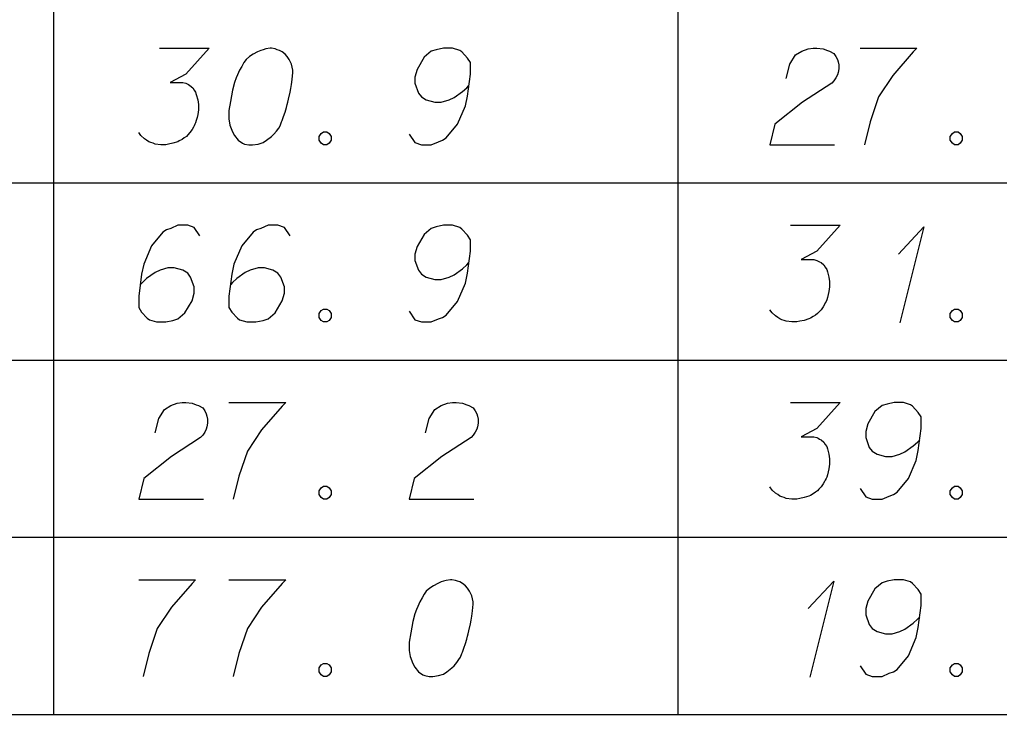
# Model space of a CAD drawing. Extents: x 2074207 to 2076812, y 516372 to 523312.
# Drawn here: x 2076524.39 to 2076573.08, y 517813.32 to 517847.82 of the extents above; entities that cross this region are included whole.
import ezdxf

# ---------------------------------------------------------------- set-up
doc = ezdxf.new("R2010")
doc.units = 0
for name, color, linetype in [('Prop DirtTable_ Soil Test Results - Outline (Major)', 7, 'Continuous'), ('Prop DirtTable_ Soil Test Results - Outline (Minor)', 7, 'Continuous'), ('Prop DirtTable_ Soil Test Results - Tx (Sample Data)', 7, 'Continuous')]:
    doc.layers.add(name, color=color, linetype=linetype)

msp = doc.modelspace()

# ---------------------------------------------------------------- linework, layer by layer
at = {"layer": 'Prop DirtTable_ Soil Test Results - Outline (Major)'}
msp.add_line((2076260.609, 517813.318), (2076811.903, 517813.318), dxfattribs=at)
at = {"layer": 'Prop DirtTable_ Soil Test Results - Outline (Minor)'}
for p, q in [((2076526.074, 517848.518), (2076526.074, 517839.718)), ((2076557.094, 517848.518), (2076557.094, 517839.718)), ((2076260.609, 517839.718), (2076811.903, 517839.718)), ((2076260.609, 517839.718), (2076811.903, 517839.718)), ((2076526.074, 517839.718), (2076526.074, 517830.918)), ((2076557.094, 517839.718), (2076557.094, 517830.918)), ((2076260.609, 517830.918), (2076811.903, 517830.918)), ((2076260.609, 517830.918), (2076811.903, 517830.918)), ((2076526.074, 517830.918), (2076526.074, 517822.118)), ((2076557.094, 517830.918), (2076557.094, 517822.118)), ((2076260.609, 517822.118), (2076811.903, 517822.118)), ((2076260.609, 517822.118), (2076811.903, 517822.118)), ((2076526.074, 517822.118), (2076526.074, 517813.318)), ((2076557.094, 517822.118), (2076557.094, 517813.318)), ((2076260.609, 517813.318), (2076811.903, 517813.318))]:
    msp.add_line(p, q, dxfattribs=at)
at = {"layer": 'Prop DirtTable_ Soil Test Results - Tx (Sample Data)'}
for points in [[(2076531.339, 517846.407), (2076533.808, 517846.407), (2076532.644, 517845.122), (2076531.868, 517844.706), (2076532.503, 517844.706), (2076532.644, 517844.668), (2076532.714, 517844.63), (2076532.785, 517844.593), (2076532.855, 517844.555), (2076532.997, 517844.441), (2076533.067, 517844.328), (2076533.138, 517844.215), (2076533.173, 517844.101), (2076533.243, 517843.837), (2076533.279, 517843.61), (2076533.279, 517843.497), (2076533.279, 517843.345), (2076533.243, 517843.119), (2076533.208, 517842.967), (2076533.173, 517842.816), (2076533.138, 517842.703), (2076533.102, 517842.627), (2076533.067, 517842.552), (2076533.032, 517842.476), (2076532.961, 517842.363), (2076532.855, 517842.212), (2076532.75, 517842.098), (2076532.679, 517842.023), (2076532.573, 517841.947), (2076532.467, 517841.871), (2076532.326, 517841.796), (2076532.256, 517841.758), (2076532.009, 517841.682), (2076531.797, 517841.645), (2076531.656, 517841.607), (2076531.409, 517841.607), (2076531.127, 517841.645), (2076531.021, 517841.682), (2076530.915, 517841.72), (2076530.809, 517841.758), (2076530.704, 517841.834), (2076530.598, 517841.909), (2076530.421, 517842.06), (2076530.316, 517842.212)], [(2076536.912, 517846.407), (2076536.842, 517846.407), (2076536.63, 517846.369), (2076536.489, 517846.331), (2076536.383, 517846.293), (2076536.207, 517846.218), (2076535.995, 517846.104), (2076535.819, 517845.991), (2076535.642, 517845.84), (2076535.536, 517845.689), (2076535.431, 517845.5), (2076535.325, 517845.311), (2076535.219, 517845.084), (2076535.148, 517844.933), (2076535.078, 517844.706), (2076534.972, 517844.328), (2076534.866, 517843.761), (2076534.796, 517843.308), (2076534.796, 517842.892), (2076534.831, 517842.589), (2076534.972, 517842.249), (2076535.078, 517842.06), (2076535.254, 517841.834), (2076535.466, 517841.682), (2076535.572, 517841.645), (2076535.783, 517841.607), (2076535.96, 517841.607), (2076536.242, 517841.645), (2076536.489, 517841.72), (2076536.665, 517841.834), (2076536.912, 517842.023), (2076537.018, 517842.136), (2076537.159, 517842.287), (2076537.265, 517842.438), (2076537.335, 517842.552), (2076537.406, 517842.741), (2076537.441, 517842.816), (2076537.512, 517843.005), (2076537.582, 517843.232), (2076537.653, 517843.459), (2076537.688, 517843.61), (2076537.723, 517843.723), (2076537.759, 517843.875), (2076537.829, 517844.215), (2076537.865, 517844.404), (2076537.9, 517844.593), (2076537.935, 517844.857), (2076537.97, 517845.197), (2076537.97, 517845.311), (2076537.935, 517845.462), (2076537.9, 517845.613), (2076537.794, 517845.84), (2076537.688, 517845.991), (2076537.582, 517846.104), (2076537.441, 517846.218), (2076537.3, 517846.293), (2076537.194, 517846.331), (2076537.089, 517846.369), (2076536.912, 517846.407)], [(2076543.756, 517842.136), (2076544.038, 517841.72), (2076544.355, 517841.607), (2076544.849, 517841.607), (2076545.202, 517841.758), (2076545.414, 517841.834), (2076545.59, 517841.947), (2076546.154, 517842.627), (2076546.542, 517843.534), (2076546.648, 517844.026), (2076546.789, 517845.122), (2076546.789, 517845.689), (2076546.648, 517845.915), (2076546.366, 517846.218), (2076546.26, 517846.293), (2076545.907, 517846.407), (2076545.449, 517846.407), (2076545.096, 517846.331), (2076544.849, 517846.256), (2076544.496, 517845.953), (2076544.144, 517845.349), (2076544.038, 517844.971), (2076544.038, 517844.668), (2076544.214, 517844.177), (2076544.355, 517843.988), (2076544.602, 517843.837), (2076545.026, 517843.723), (2076545.343, 517843.723), (2076545.731, 517843.837), (2076545.978, 517843.95), (2076546.401, 517844.252), (2076546.613, 517844.441), (2076546.719, 517844.555)], [(2076562.487, 517844.895), (2076562.663, 517845.613), (2076562.946, 517846.067), (2076563.263, 517846.256), (2076563.58, 517846.369), (2076563.827, 517846.407), (2076564.004, 517846.407), (2076564.321, 517846.369), (2076564.533, 517846.293), (2076564.639, 517846.256), (2076564.85, 517846.142), (2076564.956, 517845.991), (2076565.027, 517845.84), (2076565.062, 517845.726), (2076565.097, 517845.575), (2076565.097, 517845.386), (2076565.062, 517845.197), (2076565.027, 517845.084), (2076564.956, 517844.933), (2076564.85, 517844.782), (2076564.745, 517844.668), (2076563.298, 517843.723), (2076561.923, 517842.627), (2076561.676, 517841.607), (2076564.886, 517841.607)], [(2076566.156, 517846.407), (2076568.978, 517846.407), (2076568.801, 517846.218), (2076567.778, 517845.046), (2076567.073, 517843.988), (2076566.649, 517842.741), (2076566.367, 517841.607)], [(2076539.487, 517842.249), (2076539.664, 517842.249), (2076539.769, 517842.174), (2076539.875, 517842.023), (2076539.875, 517841.834), (2076539.769, 517841.682), (2076539.664, 517841.607), (2076539.487, 517841.607), (2076539.381, 517841.682), (2076539.276, 517841.834), (2076539.276, 517842.023), (2076539.381, 517842.174), (2076539.487, 517842.249)], [(2076570.847, 517842.249), (2076571.024, 517842.249), (2076571.129, 517842.174), (2076571.235, 517842.023), (2076571.235, 517841.834), (2076571.129, 517841.682), (2076571.024, 517841.607), (2076570.847, 517841.607), (2076570.741, 517841.682), (2076570.636, 517841.834), (2076570.636, 517842.023), (2076570.741, 517842.174), (2076570.847, 517842.249)], [(2076533.349, 517837.078), (2076533.067, 517837.493), (2076532.75, 517837.607), (2076532.256, 517837.607), (2076531.903, 517837.456), (2076531.691, 517837.38), (2076531.515, 517837.267), (2076530.951, 517836.586), (2076530.563, 517835.679), (2076530.457, 517835.188), (2076530.316, 517834.092), (2076530.316, 517833.525), (2076530.457, 517833.298), (2076530.739, 517832.996), (2076530.845, 517832.92), (2076531.198, 517832.807), (2076531.656, 517832.807), (2076532.009, 517832.882), (2076532.256, 517832.958), (2076532.609, 517833.26), (2076532.961, 517833.865), (2076533.067, 517834.243), (2076533.067, 517834.545), (2076532.891, 517835.037), (2076532.75, 517835.226), (2076532.503, 517835.377), (2076532.079, 517835.49), (2076531.762, 517835.49), (2076531.374, 517835.377), (2076531.127, 517835.263), (2076530.704, 517834.961), (2076530.492, 517834.772), (2076530.386, 517834.659)], [(2076537.829, 517837.078), (2076537.547, 517837.493), (2076537.23, 517837.607), (2076536.736, 517837.607), (2076536.383, 517837.456), (2076536.171, 517837.38), (2076535.995, 517837.267), (2076535.431, 517836.586), (2076535.043, 517835.679), (2076534.937, 517835.188), (2076534.796, 517834.092), (2076534.796, 517833.525), (2076534.937, 517833.298), (2076535.219, 517832.996), (2076535.325, 517832.92), (2076535.678, 517832.807), (2076536.136, 517832.807), (2076536.489, 517832.882), (2076536.736, 517832.958), (2076537.089, 517833.26), (2076537.441, 517833.865), (2076537.547, 517834.243), (2076537.547, 517834.545), (2076537.371, 517835.037), (2076537.23, 517835.226), (2076536.983, 517835.377), (2076536.559, 517835.49), (2076536.242, 517835.49), (2076535.854, 517835.377), (2076535.607, 517835.263), (2076535.184, 517834.961), (2076534.972, 517834.772), (2076534.866, 517834.659)], [(2076543.756, 517833.336), (2076544.038, 517832.92), (2076544.355, 517832.807), (2076544.849, 517832.807), (2076545.202, 517832.958), (2076545.414, 517833.034), (2076545.59, 517833.147), (2076546.154, 517833.827), (2076546.542, 517834.734), (2076546.648, 517835.226), (2076546.789, 517836.322), (2076546.789, 517836.889), (2076546.648, 517837.115), (2076546.366, 517837.418), (2076546.26, 517837.493), (2076545.907, 517837.607), (2076545.449, 517837.607), (2076545.096, 517837.531), (2076544.849, 517837.456), (2076544.496, 517837.153), (2076544.144, 517836.549), (2076544.038, 517836.171), (2076544.038, 517835.868), (2076544.214, 517835.377), (2076544.355, 517835.188), (2076544.602, 517835.037), (2076545.026, 517834.923), (2076545.343, 517834.923), (2076545.731, 517835.037), (2076545.978, 517835.15), (2076546.401, 517835.452), (2076546.613, 517835.641), (2076546.719, 517835.755)], [(2076562.699, 517837.607), (2076565.168, 517837.607), (2076564.004, 517836.322), (2076563.228, 517835.906), (2076563.863, 517835.906), (2076564.004, 517835.868), (2076564.074, 517835.83), (2076564.145, 517835.793), (2076564.215, 517835.755), (2076564.357, 517835.641), (2076564.427, 517835.528), (2076564.498, 517835.415), (2076564.533, 517835.301), (2076564.603, 517835.037), (2076564.639, 517834.81), (2076564.639, 517834.697), (2076564.639, 517834.545), (2076564.603, 517834.319), (2076564.568, 517834.167), (2076564.533, 517834.016), (2076564.498, 517833.903), (2076564.462, 517833.827), (2076564.427, 517833.752), (2076564.392, 517833.676), (2076564.321, 517833.563), (2076564.215, 517833.412), (2076564.11, 517833.298), (2076564.039, 517833.223), (2076563.933, 517833.147), (2076563.827, 517833.071), (2076563.686, 517832.996), (2076563.616, 517832.958), (2076563.369, 517832.882), (2076563.157, 517832.845), (2076563.016, 517832.807), (2076562.769, 517832.807), (2076562.487, 517832.845), (2076562.381, 517832.882), (2076562.275, 517832.92), (2076562.169, 517832.958), (2076562.064, 517833.034), (2076561.958, 517833.109), (2076561.781, 517833.26), (2076561.676, 517833.412)], [(2076568.06, 517836.171), (2076569.33, 517837.531), (2076568.131, 517832.769)], [(2076539.487, 517833.449), (2076539.664, 517833.449), (2076539.769, 517833.374), (2076539.875, 517833.223), (2076539.875, 517833.034), (2076539.769, 517832.882), (2076539.664, 517832.807), (2076539.487, 517832.807), (2076539.381, 517832.882), (2076539.276, 517833.034), (2076539.276, 517833.223), (2076539.381, 517833.374), (2076539.487, 517833.449)], [(2076570.847, 517833.449), (2076571.024, 517833.449), (2076571.129, 517833.374), (2076571.235, 517833.223), (2076571.235, 517833.034), (2076571.129, 517832.882), (2076571.024, 517832.807), (2076570.847, 517832.807), (2076570.741, 517832.882), (2076570.636, 517833.034), (2076570.636, 517833.223), (2076570.741, 517833.374), (2076570.847, 517833.449)], [(2076531.127, 517827.295), (2076531.303, 517828.013), (2076531.586, 517828.467), (2076531.903, 517828.656), (2076532.22, 517828.769), (2076532.467, 517828.807), (2076532.644, 517828.807), (2076532.961, 517828.769), (2076533.173, 517828.693), (2076533.279, 517828.656), (2076533.49, 517828.542), (2076533.596, 517828.391), (2076533.667, 517828.24), (2076533.702, 517828.126), (2076533.737, 517827.975), (2076533.737, 517827.786), (2076533.702, 517827.597), (2076533.667, 517827.484), (2076533.596, 517827.333), (2076533.49, 517827.182), (2076533.385, 517827.068), (2076531.938, 517826.123), (2076530.563, 517825.027), (2076530.316, 517824.007), (2076533.526, 517824.007)], [(2076534.796, 517828.807), (2076537.618, 517828.807), (2076537.441, 517828.618), (2076536.418, 517827.446), (2076535.713, 517826.388), (2076535.289, 517825.141), (2076535.007, 517824.007)], [(2076544.567, 517827.295), (2076544.743, 517828.013), (2076545.026, 517828.467), (2076545.343, 517828.656), (2076545.66, 517828.769), (2076545.907, 517828.807), (2076546.084, 517828.807), (2076546.401, 517828.769), (2076546.613, 517828.693), (2076546.719, 517828.656), (2076546.93, 517828.542), (2076547.036, 517828.391), (2076547.107, 517828.24), (2076547.142, 517828.126), (2076547.177, 517827.975), (2076547.177, 517827.786), (2076547.142, 517827.597), (2076547.107, 517827.484), (2076547.036, 517827.333), (2076546.93, 517827.182), (2076546.825, 517827.068), (2076545.378, 517826.123), (2076544.003, 517825.027), (2076543.756, 517824.007), (2076546.966, 517824.007)], [(2076562.699, 517828.807), (2076565.168, 517828.807), (2076564.004, 517827.522), (2076563.228, 517827.106), (2076563.863, 517827.106), (2076564.004, 517827.068), (2076564.074, 517827.03), (2076564.145, 517826.993), (2076564.215, 517826.955), (2076564.357, 517826.841), (2076564.427, 517826.728), (2076564.498, 517826.615), (2076564.533, 517826.501), (2076564.603, 517826.237), (2076564.639, 517826.01), (2076564.639, 517825.897), (2076564.639, 517825.745), (2076564.603, 517825.519), (2076564.568, 517825.367), (2076564.533, 517825.216), (2076564.498, 517825.103), (2076564.462, 517825.027), (2076564.427, 517824.952), (2076564.392, 517824.876), (2076564.321, 517824.763), (2076564.215, 517824.612), (2076564.11, 517824.498), (2076564.039, 517824.423), (2076563.933, 517824.347), (2076563.827, 517824.271), (2076563.686, 517824.196), (2076563.616, 517824.158), (2076563.369, 517824.082), (2076563.157, 517824.045), (2076563.016, 517824.007), (2076562.769, 517824.007), (2076562.487, 517824.045), (2076562.381, 517824.082), (2076562.275, 517824.12), (2076562.169, 517824.158), (2076562.064, 517824.234), (2076561.958, 517824.309), (2076561.781, 517824.46), (2076561.676, 517824.612)], [(2076566.156, 517824.536), (2076566.438, 517824.12), (2076566.755, 517824.007), (2076567.249, 517824.007), (2076567.602, 517824.158), (2076567.814, 517824.234), (2076567.99, 517824.347), (2076568.554, 517825.027), (2076568.942, 517825.934), (2076569.048, 517826.426), (2076569.189, 517827.522), (2076569.189, 517828.089), (2076569.048, 517828.315), (2076568.766, 517828.618), (2076568.66, 517828.693), (2076568.307, 517828.807), (2076567.849, 517828.807), (2076567.496, 517828.731), (2076567.249, 517828.656), (2076566.896, 517828.353), (2076566.544, 517827.749), (2076566.438, 517827.371), (2076566.438, 517827.068), (2076566.614, 517826.577), (2076566.755, 517826.388), (2076567.002, 517826.237), (2076567.426, 517826.123), (2076567.743, 517826.123), (2076568.131, 517826.237), (2076568.378, 517826.35), (2076568.801, 517826.652), (2076569.013, 517826.841), (2076569.119, 517826.955)], [(2076539.487, 517824.649), (2076539.664, 517824.649), (2076539.769, 517824.574), (2076539.875, 517824.423), (2076539.875, 517824.234), (2076539.769, 517824.082), (2076539.664, 517824.007), (2076539.487, 517824.007), (2076539.381, 517824.082), (2076539.276, 517824.234), (2076539.276, 517824.423), (2076539.381, 517824.574), (2076539.487, 517824.649)], [(2076570.847, 517824.649), (2076571.024, 517824.649), (2076571.129, 517824.574), (2076571.235, 517824.423), (2076571.235, 517824.234), (2076571.129, 517824.082), (2076571.024, 517824.007), (2076570.847, 517824.007), (2076570.741, 517824.082), (2076570.636, 517824.234), (2076570.636, 517824.423), (2076570.741, 517824.574), (2076570.847, 517824.649)], [(2076530.316, 517820.007), (2076533.138, 517820.007), (2076532.961, 517819.818), (2076531.938, 517818.646), (2076531.233, 517817.588), (2076530.809, 517816.341), (2076530.527, 517815.207)], [(2076534.796, 517820.007), (2076537.618, 517820.007), (2076537.441, 517819.818), (2076536.418, 517818.646), (2076535.713, 517817.588), (2076535.289, 517816.341), (2076535.007, 517815.207)], [(2076545.872, 517820.007), (2076545.802, 517820.007), (2076545.59, 517819.969), (2076545.449, 517819.931), (2076545.343, 517819.893), (2076545.167, 517819.818), (2076544.955, 517819.704), (2076544.779, 517819.591), (2076544.602, 517819.44), (2076544.496, 517819.289), (2076544.391, 517819.1), (2076544.285, 517818.911), (2076544.179, 517818.684), (2076544.108, 517818.533), (2076544.038, 517818.306), (2076543.932, 517817.928), (2076543.826, 517817.361), (2076543.756, 517816.908), (2076543.756, 517816.492), (2076543.791, 517816.189), (2076543.932, 517815.849), (2076544.038, 517815.66), (2076544.214, 517815.434), (2076544.426, 517815.282), (2076544.532, 517815.245), (2076544.743, 517815.207), (2076544.92, 517815.207), (2076545.202, 517815.245), (2076545.449, 517815.32), (2076545.625, 517815.434), (2076545.872, 517815.623), (2076545.978, 517815.736), (2076546.119, 517815.887), (2076546.225, 517816.038), (2076546.295, 517816.152), (2076546.366, 517816.341), (2076546.401, 517816.416), (2076546.472, 517816.605), (2076546.542, 517816.832), (2076546.613, 517817.059), (2076546.648, 517817.21), (2076546.683, 517817.323), (2076546.719, 517817.475), (2076546.789, 517817.815), (2076546.825, 517818.004), (2076546.86, 517818.193), (2076546.895, 517818.457), (2076546.93, 517818.797), (2076546.93, 517818.911), (2076546.895, 517819.062), (2076546.86, 517819.213), (2076546.754, 517819.44), (2076546.648, 517819.591), (2076546.542, 517819.704), (2076546.401, 517819.818), (2076546.26, 517819.893), (2076546.154, 517819.931), (2076546.049, 517819.969), (2076545.872, 517820.007)], [(2076563.58, 517818.571), (2076564.85, 517819.931), (2076563.651, 517815.169)], [(2076566.156, 517815.736), (2076566.438, 517815.32), (2076566.755, 517815.207), (2076567.249, 517815.207), (2076567.602, 517815.358), (2076567.814, 517815.434), (2076567.99, 517815.547), (2076568.554, 517816.227), (2076568.942, 517817.134), (2076569.048, 517817.626), (2076569.189, 517818.722), (2076569.189, 517819.289), (2076569.048, 517819.515), (2076568.766, 517819.818), (2076568.66, 517819.893), (2076568.307, 517820.007), (2076567.849, 517820.007), (2076567.496, 517819.931), (2076567.249, 517819.856), (2076566.896, 517819.553), (2076566.544, 517818.949), (2076566.438, 517818.571), (2076566.438, 517818.268), (2076566.614, 517817.777), (2076566.755, 517817.588), (2076567.002, 517817.437), (2076567.426, 517817.323), (2076567.743, 517817.323), (2076568.131, 517817.437), (2076568.378, 517817.55), (2076568.801, 517817.852), (2076569.013, 517818.041), (2076569.119, 517818.155)], [(2076539.487, 517815.849), (2076539.664, 517815.849), (2076539.769, 517815.774), (2076539.875, 517815.623), (2076539.875, 517815.434), (2076539.769, 517815.282), (2076539.664, 517815.207), (2076539.487, 517815.207), (2076539.381, 517815.282), (2076539.276, 517815.434), (2076539.276, 517815.623), (2076539.381, 517815.774), (2076539.487, 517815.849)], [(2076570.847, 517815.849), (2076571.024, 517815.849), (2076571.129, 517815.774), (2076571.235, 517815.623), (2076571.235, 517815.434), (2076571.129, 517815.282), (2076571.024, 517815.207), (2076570.847, 517815.207), (2076570.741, 517815.282), (2076570.636, 517815.434), (2076570.636, 517815.623), (2076570.741, 517815.774), (2076570.847, 517815.849)]]:
    msp.add_lwpolyline(points, dxfattribs=at)

doc.saveas('drawing.dxf')
